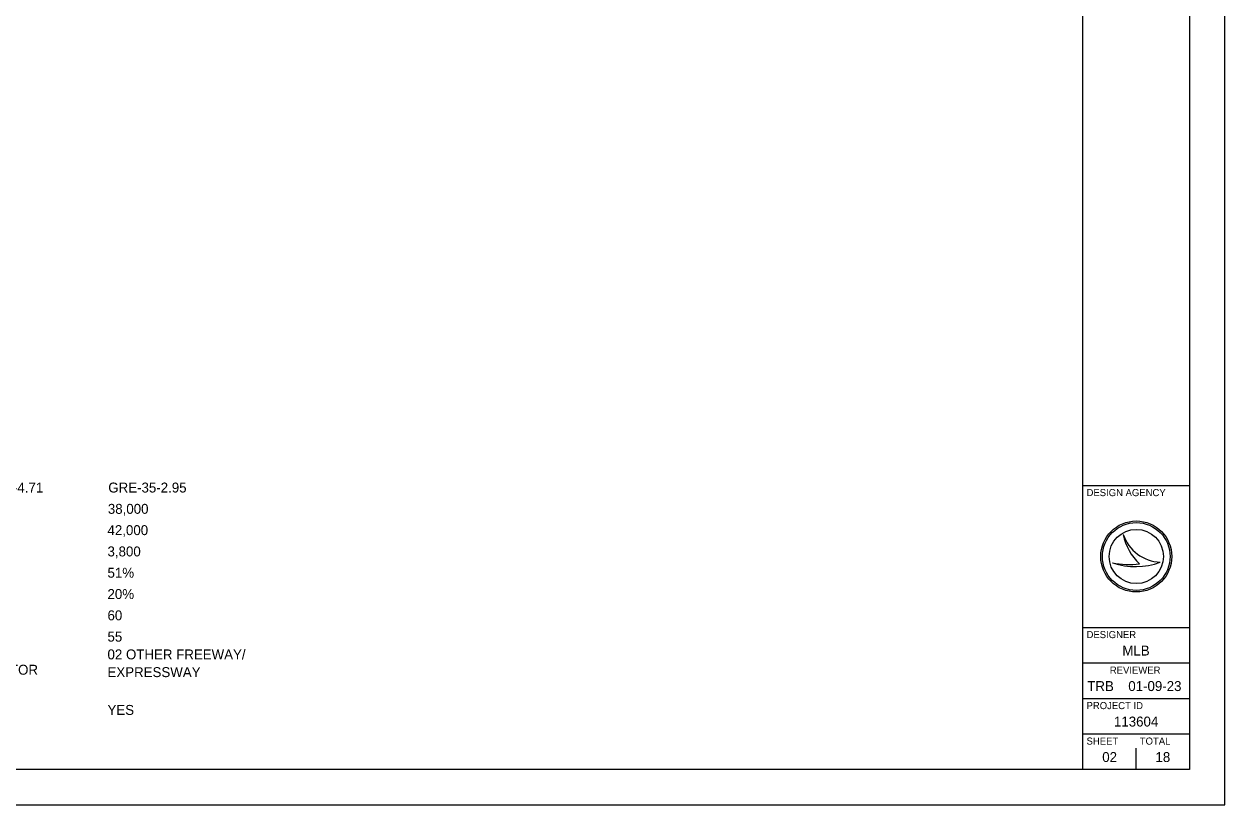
# Model space of a CAD drawing. Extents: x 0 to 34, y 0 to 22.
# Drawn here: x 17.08 to 34, y 0 to 11 of the extents above; entities that cross this region are included whole.
import ezdxf

# ---------------------------------------------------------------- set-up
doc = ezdxf.new("R2010")
doc.units = 0
for name, color, linetype in [('SH_Border', 7, 'Continuous'), ('SH_Cut_Line', 7, 'Continuous'), ('SH_Data', 7, 'Continuous')]:
    doc.layers.add(name, color=color, linetype=linetype)

msp = doc.modelspace()

# ---------------------------------------------------------------- linework, layer by layer
at = {"layer": 'SH_Border'}
for p, q in [((32, 0.5), (32, 21.5)), ((32, 4.5), (33.5, 4.5)), ((32, 2.5), (33.5, 2.5)), ((32, 2), (33.5, 2)), ((32, 1.5), (33.5, 1.5)), ((32, 1), (33.5, 1))]:
    msp.add_line(p, q, dxfattribs=at)
msp.add_lwpolyline([(1.5, 21.5), (33.5, 21.5), (33.5, 0.5), (1.5, 0.5)], close=True, dxfattribs=at)
at = {"layer": 'SH_Cut_Line'}
msp.add_lwpolyline([(0, 0), (34, 0), (34, 22), (0, 22)], close=True, dxfattribs=at)
at = {"layer": 'SH_Data'}
for p, q in [((32.567, 3.81), (32.567, 3.81)), ((32.417, 3.41), (32.417, 3.41)), ((32.75, 3.5), (32.75, 3.5)), ((33.087, 3.419), (33.087, 3.419)), ((32.75, 0.5), (32.75, 0.8)), ((32.375, 0.675), (32.375, 0.675))]:
    msp.add_line(p, q, dxfattribs=at)
for radius in [0.5, 0.477, 0.477, 0.382]:
    msp.add_circle((32.75, 3.5), radius, dxfattribs=at)
for centre, radius, start, end in [((33.116, 3.998), 0.58, 198.9257, 198.9319), ((33.347, 3.97), 0.796, 191.6379, 191.6421), ((33.116, 3.998), 0.58, 198.9319, 267.1657), ((33.347, 3.97), 0.796, 191.6421, 226.0947), ((32.739, 4.37), 1.013, 251.4576, 290.0832), ((32.648, 4.654), 1.266, 259.4964, 259.4995), ((32.739, 4.37), 1.013, 251.4527, 251.4576), ((32.648, 4.654), 1.266, 259.4995, 276.6672)]:
    msp.add_arc(centre, radius, start, end, dxfattribs=at)

# ---------------------------------------------------------------- texts
for s, height, p in [('GRE-380-4.71', 0.14, (16.147, 4.401)), ('GRE-35-2.95', 0.14, (18.27, 4.401)), ('DESIGN AGENCY', 0.1, (32.05, 4.35)), ('38,000', 0.14, (18.264, 4.101)), ('42,000', 0.14, (18.259, 3.801)), ('3,800', 0.14, (18.259, 3.501)), ('51%', 0.14, (18.259, 3.201)), ('20%', 0.14, (18.259, 2.901)), ('60', 0.14, (18.259, 2.601)), ('55', 0.14, (18.259, 2.301)), ('DESIGNER', 0.1, (32.05, 2.35)), ('MLB', 0.14, (32.554, 2.105)), ('02 OTHER FREEWAY/', 0.14, (18.259, 2.051)), ('COLLECTOR', 0.14, (16.136, 1.835)), ('EXPRESSWAY', 0.14, (18.259, 1.801)), ('REVIEWER', 0.1, (32.378, 1.85)), ('TRB', 0.14, (32.06, 1.605)), ('01-09-23', 0.14, (32.638, 1.605)), ('YES', 0.14, (18.259, 1.269)), ('PROJECT ID', 0.1, (32.05, 1.35)), ('113604', 0.14, (32.436, 1.105)), ('SHEET', 0.1, (32.05, 0.85)), ('TOTAL', 0.1, (32.8, 0.85)), ('02', 0.14, (32.271, 0.605)), ('18', 0.14, (33.021, 0.605))]:
    msp.add_text(s, height=height, dxfattribs=at).set_placement(p)

doc.saveas('drawing.dxf')
